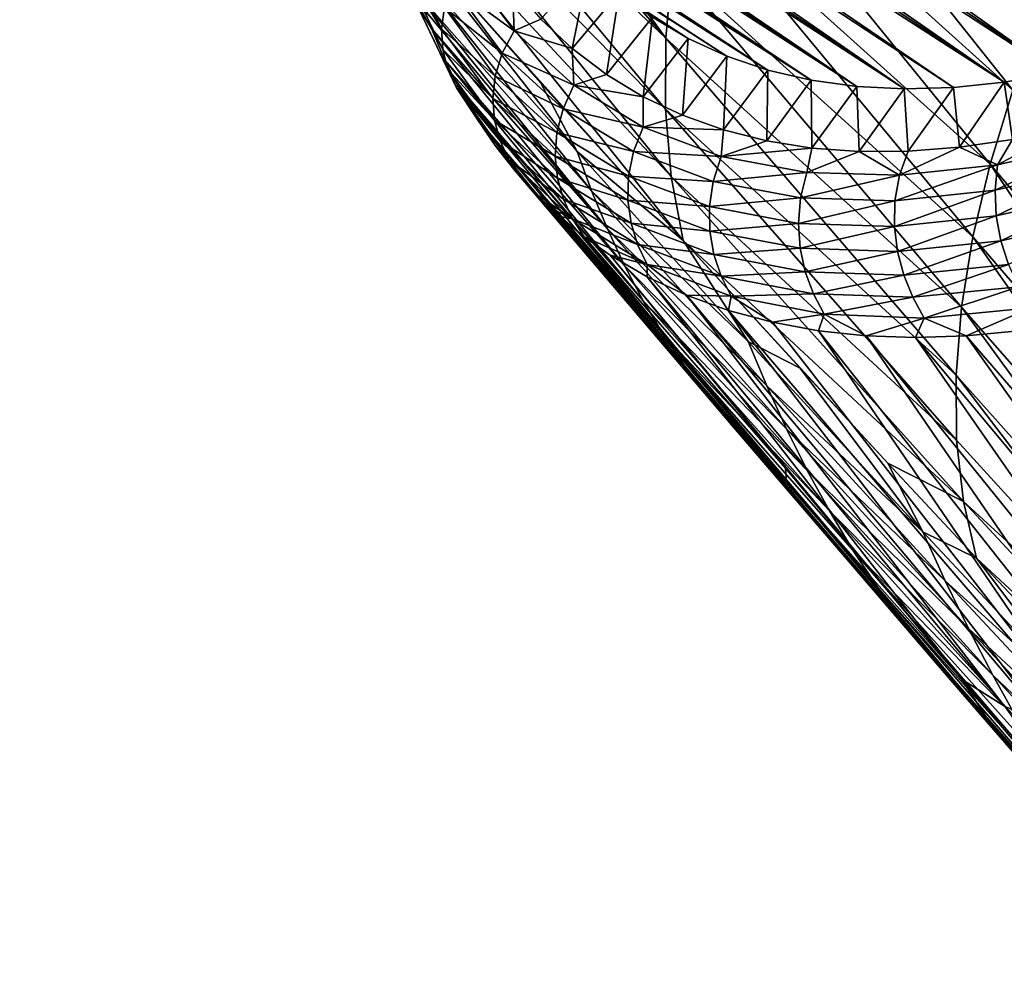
# Model space of a CAD drawing. Header units: metres. Extents: x -81 to 81, y -160 to 24.
# Tile 373 of 424: x 19 to 30, y -41 to -30. Entities that reach past the tile are written whole.
import ezdxf

# ---------------------------------------------------------------- set-up
doc = ezdxf.new("R2010")
doc.units = ezdxf.units.M
doc.layers.add('solid_501850_SW0001', color=7, linetype='CONTINUOUS')

msp = doc.modelspace()

# ---------------------------------------------------------------- linework, layer by layer
at = {"layer": 'solid_501850_SW0001'}
for points in [[(21.044565, -22.347748, 18.427235), (21.501883, -22.154669, 18.109987), (32.553719, -30.445917, 30.072281)], [(21.501883, -22.154669, 18.109987), (33.169178, -30.182444, 29.64082), (32.553719, -30.445917, 30.072281)], [(20.608961, -22.522757, 18.757221), (21.044565, -22.347748, 18.427235), (32.553719, -30.445917, 30.072281)], [(20.195799, -22.681351, 19.099161), (20.608961, -22.522757, 18.757221), (31.94421, -30.669718, 30.533648)], [(20.608961, -22.522757, 18.757221), (32.553719, -30.445917, 30.072281), (31.94421, -30.669718, 30.533648)], [(19.804983, -22.825165, 19.45261), (20.195799, -22.681351, 19.099161), (31.343081, -30.852955, 31.023088)], [(20.195799, -22.681351, 19.099161), (31.94421, -30.669718, 30.533648), (31.343081, -30.852955, 31.023088)], [(19.436213, -22.955706, 19.817331), (19.804983, -22.825165, 19.45261), (31.343081, -30.852955, 31.023088)], [(19.089003, -23.074335, 20.193308), (19.436213, -22.955706, 19.817331), (30.752741, -30.994888, 31.538641)], [(19.436213, -22.955706, 19.817331), (31.343081, -30.852955, 31.023088), (30.752741, -30.994888, 31.538641)], [(18.762598, -23.182331, 20.580956), (19.089003, -23.074335, 20.193308), (30.752741, -30.994888, 31.538641)], [(18.16979, -23.370483, 21.393229), (18.456369, -23.28075, 20.98074), (30.175533, -31.094961, 32.078255)], [(18.456369, -23.28075, 20.98074), (18.762598, -23.182331, 20.580956), (30.175533, -31.094961, 32.078255)], [(18.762598, -23.182331, 20.580956), (30.752741, -30.994888, 31.538641), (30.175533, -31.094961, 32.078255)], [(17.902405, -23.452278, 21.819134), (18.16979, -23.370483, 21.393229), (29.613659, -31.152792, 32.63987)], [(18.16979, -23.370483, 21.393229), (30.175533, -31.094961, 32.078255), (29.613659, -31.152792, 32.63987)], [(17.65377, -23.526791, 22.259523), (17.902405, -23.452278, 21.819134), (29.069368, -31.168144, 33.221245)], [(17.902405, -23.452278, 21.819134), (29.613659, -31.152792, 32.63987), (29.069368, -31.168144, 33.221245)], [(17.211922, -23.655973, 23.188782), (17.42362, -23.594564, 22.715664), (28.544846, -31.140959, 33.820042)], [(17.42362, -23.594564, 22.715664), (17.65377, -23.526791, 22.259523), (29.069368, -31.168144, 33.221245)], [(17.42362, -23.594564, 22.715664), (29.069368, -31.168144, 33.221245), (28.544846, -31.140959, 33.820042)], [(16.844498, -23.760605, 24.191595), (17.018789, -23.711271, 23.680231), (28.042152, -31.071344, 34.433907)], [(17.018789, -23.711271, 23.680231), (17.211922, -23.655973, 23.188782), (28.544846, -31.140959, 33.820042)], [(17.018789, -23.711271, 23.680231), (28.544846, -31.140959, 33.820042), (28.042152, -31.071344, 34.433907)], [(16.554569, -23.84152, 25.282095), (16.689508, -23.804058, 24.72493), (27.563221, -30.959566, 35.060482)], [(16.689508, -23.804058, 24.72493), (16.844498, -23.760605, 24.191595), (28.042152, -31.071344, 34.433907)], [(16.689508, -23.804058, 24.72493), (28.042152, -31.071344, 34.433907), (27.563221, -30.959566, 35.060482)], [(16.238216, -23.923506, 27.788998), (16.280865, -23.914413, 27.116274), (26.684217, -30.611479, 36.341675)], [(16.238216, -23.923506, 27.788998), (26.684217, -30.611479, 36.341675), (26.287626, -30.376547, 36.991222)], [(16.280865, -23.914413, 27.116274), (16.348909, -23.897198, 26.475573), (26.684217, -30.611479, 36.341675)], [(16.348909, -23.897198, 26.475573), (16.440636, -23.872711, 25.864986), (27.109968, -30.806072, 35.697258)], [(16.348909, -23.897198, 26.475573), (27.109968, -30.806072, 35.697258), (26.684217, -30.611479, 36.341675)], [(16.440636, -23.872711, 25.864986), (16.554569, -23.84152, 25.282095), (27.563221, -30.959566, 35.060482)], [(16.440636, -23.872711, 25.864986), (27.563221, -30.959566, 35.060482), (27.109968, -30.806072, 35.697258)], [(26.434763, -30.609022, 50.707714), (23.389095, -26.421656, 46.407974), (23.343109, -27.050076, 45.881207)], [(26.434763, -30.609022, 50.707714), (26.505894, -29.795988, 51.376389), (23.389095, -26.421656, 46.407974)], [(26.434763, -30.609022, 50.707714), (23.343109, -27.050076, 45.881207), (23.332092, -27.661312, 45.331924)], [(30.271326, -31.181599, 57.584824), (27.111523, -27.213362, 53.084522), (26.845139, -28.093815, 52.567833)], [(30.271326, -31.181599, 57.584824), (30.585703, -30.35285, 58.001301), (27.111523, -27.213362, 53.084522)], [(26.430466, -31.390858, 49.994469), (23.332092, -27.661312, 45.331924), (23.356152, -28.253437, 44.761806)], [(26.430466, -31.390858, 49.994469), (26.434763, -30.609022, 50.707714), (23.332092, -27.661312, 45.331924)], [(30.018831, -31.999392, 57.110554), (26.845139, -28.093815, 52.567833), (26.642977, -28.956133, 51.997444)], [(30.018831, -31.999392, 57.110554), (30.271326, -31.181599, 57.584824), (26.845139, -28.093815, 52.567833)], [(26.493931, -32.136879, 49.239861), (23.356152, -28.253437, 44.761806), (23.415279, -28.8246, 44.172596)], [(26.493931, -32.136879, 49.239861), (26.430466, -31.390858, 49.994469), (23.356152, -28.253437, 44.761806)], [(26.626057, -32.84222, 48.447029), (23.415279, -28.8246, 44.172596), (23.512199, -29.371603, 43.565434)], [(26.626057, -32.84222, 48.447029), (26.493931, -32.136879, 49.239861), (23.415279, -28.8246, 44.172596)], [(29.829321, -32.800594, 56.582458), (26.642977, -28.956133, 51.997444), (26.505894, -29.795988, 51.376389)], [(29.829321, -32.800594, 56.582458), (30.018831, -31.999392, 57.110554), (26.642977, -28.956133, 51.997444)], [(25.055527, -31.104549, 46.015877), (26.626057, -32.84222, 48.447029), (23.512199, -29.371603, 43.565434)], [(25.454479, -31.857491, 45.890614), (25.055527, -31.104549, 46.015877), (23.512199, -29.371603, 43.565434)], [(25.454479, -31.857491, 45.890614), (23.512199, -29.371603, 43.565434), (23.60376, -29.759808, 43.108772)], [(23.955465, -30.504362, 40.177143), (23.517981, -29.603657, 41.482651), (23.988531, -30.266829, 40.043541)], [(23.530064, -29.823582, 41.65276), (23.517981, -29.603657, 41.482651), (23.955465, -30.504362, 40.177143)], [(23.60376, -29.759808, 43.108772), (23.715199, -30.137749, 42.639908), (25.614567, -32.292053, 45.323795)], [(25.454479, -31.857491, 45.890614), (23.60376, -29.759808, 43.108772), (25.614567, -32.292053, 45.323795)], [(24.07386, -30.027216, 39.933578), (24.215662, -29.792088, 39.845787), (24.7612, -30.524662, 38.576439)], [(24.7612, -30.524662, 38.576439), (24.215662, -29.792088, 39.845787), (24.740345, -30.034672, 38.997826)], [(25.401619, -30.721136, 37.644207), (25.054262, -30.396109, 38.322594), (25.587997, -29.789488, 38.295551)], [(25.401619, -30.721136, 37.644207), (25.587997, -29.789488, 38.295551), (25.92173, -30.102182, 37.643387)], [(29.703892, -33.579662, 56.004425), (26.505894, -29.795988, 51.376389), (26.434763, -30.609022, 50.707714)], [(29.703892, -33.579662, 56.004425), (29.829321, -32.800594, 56.582458), (26.505894, -29.795988, 51.376389)], [(23.970306, -30.733934, 40.335377), (23.530064, -29.823582, 41.65276), (23.955465, -30.504362, 40.177143)], [(23.586449, -30.03467, 41.843067), (23.530064, -29.823582, 41.65276), (23.970306, -30.733934, 40.335377)], [(23.988531, -30.266829, 40.043541), (24.07386, -30.027216, 39.933578), (24.62851, -30.773668, 38.64151)], [(24.62851, -30.773668, 38.64151), (24.07386, -30.027216, 39.933578), (24.7612, -30.524662, 38.576439)], [(24.028135, -30.952347, 40.517372), (23.682268, -30.233576, 42.052784), (23.586449, -30.03467, 41.843067)], [(24.028135, -30.952347, 40.517372), (23.586449, -30.03467, 41.843067), (23.970306, -30.733934, 40.335377)], [(23.715199, -30.137749, 42.639908), (23.768394, -30.294243, 42.438049), (25.78998, -32.712276, 44.749889)], [(25.614567, -32.292053, 45.323795), (23.715199, -30.137749, 42.639908), (25.78998, -32.712276, 44.749889)], [(24.7612, -30.524662, 38.576439), (24.740345, -30.034672, 38.997826), (25.054262, -30.396109, 38.322594)], [(25.779907, -31.007553, 36.967419), (25.401619, -30.721136, 37.644207), (25.92173, -30.102182, 37.643387)], [(25.779907, -31.007553, 36.967419), (25.92173, -30.102182, 37.643387), (26.287626, -30.376547, 36.991222)], [(23.682268, -30.233576, 42.052784), (23.845545, -30.50099, 42.163853), (23.768394, -30.294243, 42.438049)], [(23.682268, -30.233576, 42.052784), (24.123896, -31.157066, 40.72179), (23.845545, -30.50099, 42.163853)], [(24.028135, -30.952347, 40.517372), (24.123896, -31.157066, 40.72179), (23.682268, -30.233576, 42.052784)], [(23.768394, -30.294243, 42.438049), (23.845545, -30.50099, 42.163853), (25.78998, -32.712276, 44.749889)], [(23.955465, -30.504362, 40.177143), (23.988531, -30.266829, 40.043541), (24.550678, -31.026461, 38.731171)], [(24.550678, -31.026461, 38.731171), (23.988531, -30.266829, 40.043541), (24.62851, -30.773668, 38.64151)], [(24.7612, -30.524662, 38.576439), (25.054262, -30.396109, 38.322594), (25.401619, -30.721136, 37.644207)], [(26.186453, -31.253544, 36.296829), (25.779907, -31.007553, 36.967419), (26.287626, -30.376547, 36.991222)], [(26.186453, -31.253544, 36.296829), (26.287626, -30.376547, 36.991222), (26.684217, -30.611479, 36.341675)], [(23.845545, -30.50099, 42.163853), (23.994534, -30.848663, 41.681694), (25.980442, -33.118187, 44.170513)], [(25.78998, -32.712276, 44.749889), (23.845545, -30.50099, 42.163853), (25.980442, -33.118187, 44.170513)], [(24.123896, -31.157066, 40.72179), (23.994534, -30.848663, 41.681694), (23.845545, -30.50099, 42.163853)], [(24.523556, -31.275505, 38.847706), (23.955465, -30.504362, 40.177143), (24.550678, -31.026461, 38.731171)], [(23.970306, -30.733934, 40.335377), (23.955465, -30.504362, 40.177143), (24.523556, -31.275505, 38.847706)], [(24.62851, -30.773668, 38.64151), (24.7612, -30.524662, 38.576439), (25.420849, -31.126431, 37.302341)], [(25.420849, -31.126431, 37.302341), (24.7612, -30.524662, 38.576439), (25.401619, -30.721136, 37.644207)], [(26.618399, -31.457874, 35.636696), (26.186453, -31.253544, 36.296829), (26.684217, -30.611479, 36.341675)], [(29.643667, -34.331005, 55.380356), (26.434763, -30.609022, 50.707714), (26.430466, -31.390858, 49.994469)], [(29.643667, -34.331005, 55.380356), (29.703892, -33.579662, 56.004425), (26.434763, -30.609022, 50.707714)], [(26.618399, -31.457874, 35.636696), (26.684217, -30.611479, 36.341675), (27.109968, -30.806072, 35.697258)], [(24.542822, -31.514227, 38.992702), (23.970306, -30.733934, 40.335377), (24.523556, -31.275505, 38.847706)], [(24.028135, -30.952347, 40.517372), (23.970306, -30.733934, 40.335377), (24.542822, -31.514227, 38.992702)], [(24.550678, -31.026461, 38.731171), (24.62851, -30.773668, 38.64151), (25.300156, -31.386795, 37.343861)], [(25.300156, -31.386795, 37.343861), (24.62851, -30.773668, 38.64151), (25.420849, -31.126431, 37.302341)], [(25.420849, -31.126431, 37.302341), (25.401619, -30.721136, 37.644207), (25.779907, -31.007553, 36.967419)], [(26.187099, -33.508862, 43.586273), (25.980442, -33.118187, 44.170513), (23.994534, -30.848663, 41.681694)], [(24.132483, -31.125561, 41.276581), (26.187099, -33.508862, 43.586273), (23.994534, -30.848663, 41.681694)], [(24.123896, -31.157066, 40.72179), (24.132483, -31.125561, 41.276581), (23.994534, -30.848663, 41.681694)], [(27.073294, -31.620193, 34.990017), (26.618399, -31.457874, 35.636696), (27.109968, -30.806072, 35.697258)], [(27.073294, -31.620193, 34.990017), (27.109968, -30.806072, 35.697258), (27.563221, -30.959566, 35.060482)], [(24.603477, -31.739883, 39.164948), (24.123896, -31.157066, 40.72179), (24.028135, -30.952347, 40.517372)], [(24.603477, -31.739883, 39.164948), (24.028135, -30.952347, 40.517372), (24.542822, -31.514227, 38.992702)], [(25.420849, -31.126431, 37.302341), (25.779907, -31.007553, 36.967419), (26.186453, -31.253544, 36.296829)], [(27.550392, -31.741114, 34.357059), (27.073294, -31.620193, 34.990017), (27.563221, -30.959566, 35.060482)], [(27.550392, -31.741114, 34.357059), (27.563221, -30.959566, 35.060482), (28.042152, -31.071344, 34.433907)], [(30.267454, -31.725315, 31.399027), (30.175533, -31.094961, 32.078255), (30.752741, -30.994888, 31.538641)], [(24.523556, -31.275505, 38.847706), (24.550678, -31.026461, 38.731171), (25.232519, -31.650454, 37.412399)], [(25.232519, -31.650454, 37.412399), (24.550678, -31.026461, 38.731171), (25.300156, -31.386795, 37.343861)], [(25.454479, -31.857491, 45.890614), (26.626057, -32.84222, 48.447029), (25.055527, -31.104549, 46.015877)], [(28.049606, -31.820904, 33.737659), (27.550392, -31.741114, 34.357059), (28.042152, -31.071344, 34.433907)], [(28.049606, -31.820904, 33.737659), (28.042152, -31.071344, 34.433907), (28.544846, -31.140959, 33.820042)], [(29.680847, -31.812006, 31.961208), (29.613659, -31.152792, 32.63987), (30.175533, -31.094961, 32.078255)], [(30.267454, -31.725315, 31.399027), (29.680847, -31.812006, 31.961208), (30.175533, -31.094961, 32.078255)], [(24.123896, -31.157066, 40.72179), (24.161751, -31.179876, 41.194702), (24.132483, -31.125561, 41.276581)], [(24.123896, -31.157066, 40.72179), (24.347347, -31.494905, 40.702457), (24.161751, -31.179876, 41.194702)], [(24.123896, -31.157066, 40.72179), (24.700352, -31.950672, 39.362541), (24.347347, -31.494905, 40.702457)], [(24.603477, -31.739883, 39.164948), (24.700352, -31.950672, 39.362541), (24.123896, -31.157066, 40.72179)], [(24.132483, -31.125561, 41.276581), (24.161751, -31.179876, 41.194702), (26.187099, -33.508862, 43.586273)], [(24.161751, -31.179876, 41.194702), (24.347347, -31.494905, 40.702457), (26.411179, -33.883751, 42.997448)], [(26.187099, -33.508862, 43.586273), (24.161751, -31.179876, 41.194702), (26.411179, -33.883751, 42.997448)], [(25.300156, -31.386795, 37.343861), (25.420849, -31.126431, 37.302341), (26.185448, -31.59194, 36.038517)], [(26.185448, -31.59194, 36.038517), (25.420849, -31.126431, 37.302341), (26.186453, -31.253544, 36.296829)], [(28.571085, -31.8594, 33.131805), (28.049606, -31.820904, 33.737659), (28.544846, -31.140959, 33.820042)], [(28.571085, -31.8594, 33.131805), (28.544846, -31.140959, 33.820042), (29.069368, -31.168144, 33.221245)], [(29.114933, -31.856535, 32.539455), (28.571085, -31.8594, 33.131805), (29.069368, -31.168144, 33.221245)], [(29.114933, -31.856535, 32.539455), (29.069368, -31.168144, 33.221245), (29.613659, -31.152792, 32.63987)], [(29.680847, -31.812006, 31.961208), (29.114933, -31.856535, 32.539455), (29.613659, -31.152792, 32.63987)], [(33.307903, -35.881916, 61.598961), (30.271326, -31.181599, 57.584824), (30.018831, -31.999392, 57.110554)], [(25.213783, -31.909039, 37.511009), (24.523556, -31.275505, 38.847706), (25.232519, -31.650454, 37.412399)], [(24.542822, -31.514227, 38.992702), (24.523556, -31.275505, 38.847706), (25.213783, -31.909039, 37.511009)], [(26.185448, -31.59194, 36.038517), (26.186453, -31.253544, 36.296829), (26.618399, -31.457874, 35.636696)], [(25.232519, -31.650454, 37.412399), (25.300156, -31.386795, 37.343861), (26.079588, -31.860781, 36.056042)], [(26.079588, -31.860781, 36.056042), (25.300156, -31.386795, 37.343861), (26.185448, -31.59194, 36.038517)], [(29.649801, -35.048916, 54.71423), (26.430466, -31.390858, 49.994469), (26.493931, -32.136879, 49.239861)], [(29.649801, -35.048916, 54.71423), (29.643667, -34.331005, 55.380356), (26.430466, -31.390858, 49.994469)], [(24.347347, -31.494905, 40.702457), (24.550425, -31.792246, 40.207329), (26.65204, -34.241322, 42.405224)], [(24.700352, -31.950672, 39.362541), (24.550425, -31.792246, 40.207329), (24.347347, -31.494905, 40.702457)], [(26.411179, -33.883751, 42.997448), (24.347347, -31.494905, 40.702457), (26.65204, -34.241322, 42.405224)], [(25.239614, -32.155399, 37.641823), (24.542822, -31.514227, 38.992702), (25.213783, -31.909039, 37.511009)], [(24.603477, -31.739883, 39.164948), (24.542822, -31.514227, 38.992702), (25.239614, -32.155399, 37.641823)], [(26.185448, -31.59194, 36.038517), (26.618399, -31.457874, 35.636696), (27.073294, -31.620193, 34.990017)], [(25.213783, -31.909039, 37.511009), (25.232519, -31.650454, 37.412399), (26.024811, -32.132664, 36.102978)], [(26.024811, -32.132664, 36.102978), (25.232519, -31.650454, 37.412399), (26.079588, -31.860781, 36.056042)], [(26.079588, -31.860781, 36.056042), (26.185448, -31.59194, 36.038517), (27.046383, -31.915415, 34.799702)], [(27.046383, -31.915415, 34.799702), (26.185448, -31.59194, 36.038517), (27.073294, -31.620193, 34.990017)], [(27.046383, -31.915415, 34.799702), (27.073294, -31.620193, 34.990017), (27.550392, -31.741114, 34.357059)], [(30.101835, -32.005516, 31.374325), (30.267454, -31.725315, 31.399027), (30.872835, -31.596195, 30.855257)], [(31.235615, -31.746161, 30.372053), (30.101835, -32.005516, 31.374325), (30.872835, -31.596195, 30.855257)], [(25.304983, -32.387196, 37.803268), (24.700352, -31.950672, 39.362541), (24.603477, -31.739883, 39.164948)], [(25.304983, -32.387196, 37.803268), (24.603477, -31.739883, 39.164948), (25.239614, -32.155399, 37.641823)], [(27.046383, -31.915415, 34.799702), (27.550392, -31.741114, 34.357059), (28.049606, -31.820904, 33.737659)], [(30.101835, -32.005516, 31.374325), (29.680847, -31.812006, 31.961208), (30.267454, -31.725315, 31.399027)], [(30.074121, -32.285122, 31.296593), (30.101835, -32.005516, 31.374325), (31.235615, -31.746161, 30.372053)], [(31.230577, -32.022114, 30.2729), (30.074121, -32.285122, 31.296593), (31.235615, -31.746161, 30.372053)], [(24.550425, -31.792246, 40.207329), (24.59967, -31.858229, 40.09288), (26.909666, -34.582054, 41.810101)], [(26.65204, -34.241322, 42.405224), (24.550425, -31.792246, 40.207329), (26.909666, -34.582054, 41.810101)], [(24.700352, -31.950672, 39.362541), (24.59967, -31.858229, 40.09288), (24.550425, -31.792246, 40.207329)], [(24.59967, -31.858229, 40.09288), (24.771242, -32.072277, 39.708683), (26.909666, -34.582054, 41.810101)], [(24.700352, -31.950672, 39.362541), (24.771242, -32.072277, 39.708683), (24.59967, -31.858229, 40.09288)], [(27.345667, -33.958122, 48.650352), (26.626057, -32.84222, 48.447029), (25.454479, -31.857491, 45.890614)], [(27.345667, -33.958122, 48.650352), (25.454479, -31.857491, 45.890614), (25.614567, -32.292053, 45.323795)], [(26.024811, -32.132664, 36.102978), (26.079588, -31.860781, 36.056042), (26.957706, -32.190166, 34.793018)], [(26.957706, -32.190166, 34.793018), (26.079588, -31.860781, 36.056042), (27.046383, -31.915415, 34.799702)], [(27.993776, -32.09288, 33.600338), (27.046383, -31.915415, 34.799702), (28.049606, -31.820904, 33.737659)], [(27.993776, -32.09288, 33.600338), (28.049606, -31.820904, 33.737659), (28.571085, -31.8594, 33.131805)], [(29.0166, -32.122284, 32.454376), (27.993776, -32.09288, 33.600338), (28.571085, -31.8594, 33.131805)], [(29.0166, -32.122284, 32.454376), (28.571085, -31.8594, 33.131805), (29.114933, -31.856535, 32.539455)], [(29.0166, -32.122284, 32.454376), (29.114933, -31.856535, 32.539455), (29.680847, -31.812006, 31.961208)], [(30.101835, -32.005516, 31.374325), (29.0166, -32.122284, 32.454376), (29.680847, -31.812006, 31.961208)], [(24.700352, -31.950672, 39.362541), (25.009003, -32.333927, 39.20837), (24.771242, -32.072277, 39.708683)], [(24.700352, -31.950672, 39.362541), (25.40469, -32.603283, 37.992874), (25.009003, -32.333927, 39.20837)], [(25.304983, -32.387196, 37.803268), (25.40469, -32.603283, 37.992874), (24.700352, -31.950672, 39.362541)], [(26.016895, -32.398499, 36.183113), (25.213783, -31.909039, 37.511009), (26.024811, -32.132664, 36.102978)], [(25.239614, -32.155399, 37.641823), (25.213783, -31.909039, 37.511009), (26.016895, -32.398499, 36.183113)], [(26.957706, -32.190166, 34.793018), (27.046383, -31.915415, 34.799702), (27.993776, -32.09288, 33.600338)], [(24.771242, -32.072277, 39.708683), (25.009003, -32.333927, 39.20837), (27.18257, -34.906086, 41.212482)], [(26.909666, -34.582054, 41.810101), (24.771242, -32.072277, 39.708683), (27.18257, -34.906086, 41.212482)], [(27.92411, -32.371357, 33.569469), (26.957706, -32.190166, 34.793018), (27.993776, -32.09288, 33.600338)], [(27.92411, -32.371357, 33.569469), (27.993776, -32.09288, 33.600338), (29.0166, -32.122284, 32.454376)], [(28.967308, -32.402534, 32.399628), (29.0166, -32.122284, 32.454376), (30.101835, -32.005516, 31.374325)], [(30.074121, -32.285122, 31.296593), (28.967308, -32.402534, 32.399628), (30.101835, -32.005516, 31.374325)], [(33.129986, -36.627132, 61.1096), (30.018831, -31.999392, 57.110554), (29.829321, -32.800594, 56.582458)], [(33.129986, -36.627132, 61.1096), (33.307903, -35.881916, 61.598961), (30.018831, -31.999392, 57.110554)], [(30.088213, -32.569111, 31.257202), (30.074121, -32.285122, 31.296593), (31.230577, -32.022114, 30.2729)], [(31.264788, -32.303375, 30.214035), (30.088213, -32.569111, 31.257202), (31.230577, -32.022114, 30.2729)], [(26.051468, -32.650631, 36.29908), (25.239614, -32.155399, 37.641823), (26.016895, -32.398499, 36.183113)], [(25.304983, -32.387196, 37.803268), (25.239614, -32.155399, 37.641823), (26.051468, -32.650631, 36.29908)], [(26.016895, -32.398499, 36.183113), (26.024811, -32.132664, 36.102978), (26.91798, -32.467941, 34.818108)], [(26.91798, -32.467941, 34.818108), (26.024811, -32.132664, 36.102978), (26.957706, -32.190166, 34.793018)], [(29.723869, -35.725536, 54.011505), (26.493931, -32.136879, 49.239861), (26.626057, -32.84222, 48.447029)], [(29.723869, -35.725536, 54.011505), (29.649801, -35.048916, 54.71423), (26.493931, -32.136879, 49.239861)], [(26.91798, -32.467941, 34.818108), (26.957706, -32.190166, 34.793018), (27.92411, -32.371357, 33.569469)], [(28.967308, -32.402534, 32.399628), (27.92411, -32.371357, 33.569469), (29.0166, -32.122284, 32.454376)], [(27.551823, -34.447372, 47.992058), (25.614567, -32.292053, 45.323795), (25.78998, -32.712276, 44.749889)], [(27.345667, -33.958122, 48.650352), (25.614567, -32.292053, 45.323795), (27.551823, -34.447372, 47.992058)], [(28.962311, -32.68647, 32.381134), (28.967308, -32.402534, 32.399628), (30.074121, -32.285122, 31.296593)], [(30.088213, -32.569111, 31.257202), (28.962311, -32.68647, 32.381134), (30.074121, -32.285122, 31.296593)], [(30.139322, -32.846638, 31.262154), (30.088213, -32.569111, 31.257202), (31.264788, -32.303375, 30.214035)], [(31.333273, -32.578903, 30.201836), (30.139322, -32.846638, 31.262154), (31.264788, -32.303375, 30.214035)], [(27.469231, -35.213749, 40.612682), (27.18257, -34.906086, 41.212482), (25.009003, -32.333927, 39.20837)], [(25.164333, -32.486366, 38.898495), (27.469231, -35.213749, 40.612682), (25.009003, -32.333927, 39.20837)], [(25.40469, -32.603283, 37.992874), (25.164333, -32.486366, 38.898495), (25.009003, -32.333927, 39.20837)], [(26.123514, -32.887096, 36.448936), (25.40469, -32.603283, 37.992874), (25.304983, -32.387196, 37.803268)], [(26.123514, -32.887096, 36.448936), (25.304983, -32.387196, 37.803268), (26.051468, -32.650631, 36.29908)], [(26.92288, -32.739044, 34.87941), (26.016895, -32.398499, 36.183113), (26.91798, -32.467941, 34.818108)], [(26.051468, -32.650631, 36.29908), (26.016895, -32.398499, 36.183113), (26.92288, -32.739044, 34.87941)], [(27.901125, -32.653072, 33.572659), (26.91798, -32.467941, 34.818108), (27.92411, -32.371357, 33.569469)], [(27.901125, -32.653072, 33.572659), (27.92411, -32.371357, 33.569469), (28.967308, -32.402534, 32.399628)], [(28.962311, -32.68647, 32.381134), (27.901125, -32.653072, 33.572659), (28.967308, -32.402534, 32.399628)], [(25.164333, -32.486366, 38.898495), (25.263405, -32.57692, 38.706982), (27.469231, -35.213749, 40.612682)], [(25.40469, -32.603283, 37.992874), (25.263405, -32.57692, 38.706982), (25.164333, -32.486366, 38.898495)], [(26.92288, -32.739044, 34.87941), (26.91798, -32.467941, 34.818108), (27.901125, -32.653072, 33.572659)], [(25.263405, -32.57692, 38.706982), (25.534248, -32.801079, 38.204899), (27.769051, -35.503761, 40.011223)], [(25.40469, -32.603283, 37.992874), (25.534248, -32.801079, 38.204899), (25.263405, -32.57692, 38.706982)], [(27.469231, -35.213749, 40.612682), (25.263405, -32.57692, 38.706982), (27.769051, -35.503761, 40.011223)], [(25.40469, -32.603283, 37.992874), (26.227869, -33.107342, 36.629623), (25.534248, -32.801079, 38.204899)], [(26.123514, -32.887096, 36.448936), (26.227869, -33.107342, 36.629623), (25.40469, -32.603283, 37.992874)], [(28.996986, -32.963535, 32.404453), (28.962311, -32.68647, 32.381134), (30.088213, -32.569111, 31.257202)], [(30.139322, -32.846638, 31.262154), (28.996986, -32.963535, 32.404453), (30.088213, -32.569111, 31.257202)], [(30.22271, -33.108841, 31.315557), (30.139322, -32.846638, 31.262154), (31.333273, -32.578903, 30.201836)], [(27.769421, -34.922173, 47.325645), (25.78998, -32.712276, 44.749889), (25.980442, -33.118187, 44.170513)], [(27.551823, -34.447372, 47.992058), (25.78998, -32.712276, 44.749889), (27.769421, -34.922173, 47.325645)], [(26.967962, -32.995411, 34.980015), (26.051468, -32.650631, 36.29908), (26.92288, -32.739044, 34.87941)], [(26.123514, -32.887096, 36.448936), (26.051468, -32.650631, 36.29908), (26.967962, -32.995411, 34.980015)], [(27.920359, -32.927845, 33.614944), (26.92288, -32.739044, 34.87941), (27.901125, -32.653072, 33.572659)], [(26.967962, -32.995411, 34.980015), (26.92288, -32.739044, 34.87941), (27.920359, -32.927845, 33.614944)], [(27.920359, -32.927845, 33.614944), (27.901125, -32.653072, 33.572659), (28.962311, -32.68647, 32.381134)], [(28.996986, -32.963535, 32.404453), (27.920359, -32.927845, 33.614944), (28.962311, -32.68647, 32.381134)], [(25.534248, -32.801079, 38.204899), (25.82012, -33.005325, 37.704723), (27.756453, -35.35704, 39.157131)], [(26.227869, -33.107342, 36.629623), (25.82012, -33.005325, 37.704723), (25.534248, -32.801079, 38.204899)], [(27.769051, -35.503761, 40.011223), (25.534248, -32.801079, 38.204899), (27.756453, -35.35704, 39.157131)], [(28.888605, -35.301704, 51.845005), (26.626057, -32.84222, 48.447029), (27.919399, -34.254322, 50.404083)], [(27.345667, -33.958122, 48.650352), (27.919399, -34.254322, 50.404083), (26.626057, -32.84222, 48.447029)], [(28.888605, -35.301704, 51.845005), (29.723869, -35.725536, 54.011505), (26.626057, -32.84222, 48.447029)], [(29.066704, -33.225067, 32.473408), (28.996986, -32.963535, 32.404453), (30.139322, -32.846638, 31.262154)], [(30.22271, -33.108841, 31.315557), (29.066704, -33.225067, 32.473408), (30.139322, -32.846638, 31.262154)], [(33.015209, -37.350529, 60.570995), (29.829321, -32.800594, 56.582458), (29.703892, -33.579662, 56.004425)], [(33.015209, -37.350529, 60.570995), (33.129986, -36.627132, 61.1096), (29.829321, -32.800594, 56.582458)], [(27.048277, -33.235397, 35.117603), (26.227869, -33.107342, 36.629623), (26.123514, -32.887096, 36.448936)], [(27.048277, -33.235397, 35.117603), (26.123514, -32.887096, 36.448936), (26.967962, -32.995411, 34.980015)], [(27.97728, -33.187275, 33.699806), (26.967962, -32.995411, 34.980015), (27.920359, -32.927845, 33.614944)], [(27.97728, -33.187275, 33.699806), (27.920359, -32.927845, 33.614944), (28.996986, -32.963535, 32.404453)], [(29.066704, -33.225067, 32.473408), (27.97728, -33.187275, 33.699806), (28.996986, -32.963535, 32.404453)], [(29.703156, -37.686977, 40.633049), (25.82012, -33.005325, 37.704723), (26.228952, -33.243679, 37.037987)], [(26.227869, -33.107342, 36.629623), (26.228952, -33.243679, 37.037987), (25.82012, -33.005325, 37.704723)], [(29.703156, -37.686977, 40.633049), (27.756453, -35.35704, 39.157131), (25.82012, -33.005325, 37.704723)], [(27.048277, -33.235397, 35.117603), (26.967962, -32.995411, 34.980015), (27.97728, -33.187275, 33.699806)], [(27.769421, -34.922173, 47.325645), (25.980442, -33.118187, 44.170513), (27.998999, -35.383442, 46.653851)], [(26.187099, -33.508862, 43.586273), (27.998999, -35.383442, 46.653851), (25.980442, -33.118187, 44.170513)], [(26.227869, -33.107342, 36.629623), (26.665306, -33.447685, 36.373352), (26.228952, -33.243679, 37.037987)], [(26.227869, -33.107342, 36.629623), (27.158758, -33.458954, 35.288536), (26.665306, -33.447685, 36.373352)], [(27.048277, -33.235397, 35.117603), (27.158758, -33.458954, 35.288536), (26.227869, -33.107342, 36.629623)], [(28.067049, -33.429985, 33.824558), (27.048277, -33.235397, 35.117603), (27.97728, -33.187275, 33.699806)], [(28.067049, -33.429985, 33.824558), (27.97728, -33.187275, 33.699806), (29.066704, -33.225067, 32.473408)], [(29.166771, -33.469913, 32.584949), (29.066704, -33.225067, 32.473408), (30.22271, -33.108841, 31.315557)], [(30.33387, -33.354736, 31.414011), (29.166771, -33.469913, 32.584949), (30.22271, -33.108841, 31.315557)], [(30.177341, -37.987686, 39.839027), (26.228952, -33.243679, 37.037987), (26.665306, -33.447685, 36.373352)], [(30.177341, -37.987686, 39.839027), (29.703156, -37.686977, 40.633049), (26.228952, -33.243679, 37.037987)], [(28.067049, -33.429985, 33.824558), (27.158758, -33.458954, 35.288536), (27.048277, -33.235397, 35.117603)], [(29.166771, -33.469913, 32.584949), (28.067049, -33.429985, 33.824558), (29.066704, -33.225067, 32.473408)], [(30.33387, -33.354736, 31.414011), (29.292484, -33.69878, 32.734325), (29.166771, -33.469913, 32.584949)], [(30.33387, -33.354736, 31.414011), (30.468348, -33.585274, 31.552256), (29.292484, -33.69878, 32.734325)], [(28.243032, -35.830235, 45.97747), (27.998999, -35.383442, 46.653851), (26.187099, -33.508862, 43.586273)], [(28.243032, -35.830235, 45.97747), (26.187099, -33.508862, 43.586273), (26.411179, -33.883751, 42.997448)], [(30.691601, -38.228073, 39.056057), (26.665306, -33.447685, 36.373352), (27.127754, -33.615181, 35.713692)], [(27.158758, -33.458954, 35.288536), (27.127754, -33.615181, 35.713692), (26.665306, -33.447685, 36.373352)], [(30.691601, -38.228073, 39.056057), (30.177341, -37.987686, 39.839027), (26.665306, -33.447685, 36.373352)], [(27.158758, -33.458954, 35.288536), (27.613979, -33.745663, 35.062016), (27.127754, -33.615181, 35.713692)], [(28.067049, -33.429985, 33.824558), (28.184755, -33.656357, 33.984993), (27.158758, -33.458954, 35.288536)], [(27.158758, -33.458954, 35.288536), (28.184755, -33.656357, 33.984993), (27.613979, -33.745663, 35.062016)], [(29.166771, -33.469913, 32.584949), (28.184755, -33.656357, 33.984993), (28.067049, -33.429985, 33.824558)], [(29.166771, -33.469913, 32.584949), (29.292484, -33.69878, 32.734325), (28.184755, -33.656357, 33.984993)], [(31.243076, -38.408337, 38.287472), (27.127754, -33.615181, 35.713692), (27.613979, -33.745663, 35.062016)], [(31.243076, -38.408337, 38.287472), (30.691601, -38.228073, 39.056057), (27.127754, -33.615181, 35.713692)], [(29.292484, -33.69878, 32.734325), (30.468348, -33.585274, 31.552256), (29.755976, -33.895969, 32.580879)], [(32.964897, -38.045498, 59.987747), (29.703892, -33.579662, 56.004425), (29.643667, -34.331005, 55.380356)], [(32.964897, -38.045498, 59.987747), (33.015209, -37.350529, 60.570995), (29.703892, -33.579662, 56.004425)], [(30.468348, -33.585274, 31.552256), (30.333973, -33.840405, 31.999601), (29.755976, -33.895969, 32.580879)], [(28.184755, -33.656357, 33.984993), (28.121496, -33.838921, 34.421223), (27.613979, -33.745663, 35.062016)], [(28.184755, -33.656357, 33.984993), (28.648367, -33.895042, 33.793354), (28.121496, -33.838921, 34.421223)], [(28.184755, -33.656357, 33.984993), (29.292484, -33.69878, 32.734325), (28.648367, -33.895042, 33.793354)], [(29.292484, -33.69878, 32.734325), (29.193535, -33.914112, 33.179485), (28.648367, -33.895042, 33.793354)], [(29.292484, -33.69878, 32.734325), (29.755976, -33.895969, 32.580879), (29.193535, -33.914112, 33.179485)], [(31.243076, -38.408337, 38.287472), (27.613979, -33.745663, 35.062016), (28.121496, -33.838921, 34.421223)], [(31.828823, -38.528492, 37.536491), (28.121496, -33.838921, 34.421223), (28.648367, -33.895042, 33.793354)], [(31.828823, -38.528492, 37.536491), (31.243076, -38.408337, 38.287472), (28.121496, -33.838921, 34.421223)], [(33.764256, -38.528481, 35.41909), (29.755976, -33.895969, 32.580879), (30.333973, -33.840405, 31.999601)], [(26.411179, -33.883751, 42.997448), (26.65204, -34.241322, 42.405224), (28.780457, -36.676796, 44.612381)], [(28.503902, -36.262226, 45.296375), (26.411179, -33.883751, 42.997448), (28.780457, -36.676796, 44.612381)], [(28.243032, -35.830235, 45.97747), (26.411179, -33.883751, 42.997448), (28.503902, -36.262226, 45.296375)], [(32.446091, -38.588562, 36.806118), (28.648367, -33.895042, 33.793354), (29.193535, -33.914112, 33.179485)], [(32.446091, -38.588562, 36.806118), (31.828823, -38.528492, 37.536491), (28.648367, -33.895042, 33.793354)], [(33.09214, -38.588558, 36.099327), (29.193535, -33.914112, 33.179485), (29.755976, -33.895969, 32.580879)], [(33.09214, -38.588558, 36.099327), (32.446091, -38.588562, 36.806118), (29.193535, -33.914112, 33.179485)], [(33.764256, -38.528481, 35.41909), (33.09214, -38.588558, 36.099327), (29.755976, -33.895969, 32.580879)], [(29.275339, -36.060055, 51.387249), (27.919399, -34.254322, 50.404083), (27.345667, -33.958122, 48.650352)], [(29.275339, -36.060055, 51.387249), (27.345667, -33.958122, 48.650352), (27.551823, -34.447372, 47.992058)], [(26.65204, -34.241322, 42.405224), (26.909666, -34.582054, 41.810101), (29.073174, -37.075474, 43.925407)], [(28.780457, -36.676796, 44.612381), (26.65204, -34.241322, 42.405224), (29.073174, -37.075474, 43.925407)], [(29.275339, -36.060055, 51.387249), (28.888605, -35.301704, 51.845005), (27.919399, -34.254322, 50.404083)], [(32.980427, -38.705261, 59.364574), (29.643667, -34.331005, 55.380356), (29.649801, -35.048916, 54.71423)], [(32.980427, -38.705261, 59.364574), (32.964897, -38.045498, 59.987747), (29.643667, -34.331005, 55.380356)], [(29.524544, -36.601883, 50.643162), (27.551823, -34.447372, 47.992058), (27.769421, -34.922173, 47.325645)], [(29.275339, -36.060055, 51.387249), (27.551823, -34.447372, 47.992058), (29.524544, -36.601883, 50.643162)], [(26.909666, -34.582054, 41.810101), (27.18257, -34.906086, 41.212482), (29.379683, -37.458603, 43.235596)], [(29.073174, -37.075474, 43.925407), (26.909666, -34.582054, 41.810101), (29.379683, -37.458603, 43.235596)], [(29.697309, -37.826805, 42.542625), (29.379683, -37.458603, 43.235596), (27.18257, -34.906086, 41.212482)], [(29.697309, -37.826805, 42.542625), (27.18257, -34.906086, 41.212482), (27.469231, -35.213749, 40.612682)], [(29.781435, -37.128723, 49.889503), (27.769421, -34.922173, 47.325645), (27.998999, -35.383442, 46.653851)], [(29.524544, -36.601883, 50.643162), (27.769421, -34.922173, 47.325645), (29.781435, -37.128723, 49.889503)], [(32.980427, -38.705261, 59.364574), (29.649801, -35.048916, 54.71423), (29.723869, -35.725536, 54.011505)], [(27.469231, -35.213749, 40.612682), (27.769051, -35.503761, 40.011223), (30.024502, -38.17775, 41.846218)], [(29.697309, -37.826805, 42.542625), (27.469231, -35.213749, 40.612682), (30.024502, -38.17775, 41.846218)], [(27.769051, -35.503761, 40.011223), (27.756453, -35.35704, 39.157131), (29.703156, -37.686977, 40.633049)], [(28.888605, -35.301704, 51.845005), (29.867605, -36.35051, 53.27887), (29.723869, -35.725536, 54.011505)], [(29.275339, -36.060055, 51.387249), (29.867605, -36.35051, 53.27887), (28.888605, -35.301704, 51.845005)], [(29.781435, -37.128723, 49.889503), (27.998999, -35.383442, 46.653851), (30.047819, -37.642448, 49.13023)], [(28.243032, -35.830235, 45.97747), (30.047819, -37.642448, 49.13023), (27.998999, -35.383442, 46.653851)], [(30.024502, -38.17775, 41.846218), (27.769051, -35.503761, 40.011223), (29.703156, -37.686977, 40.633049)], [(33.063892, -39.319359, 58.708752), (29.723869, -35.725536, 54.011505), (29.867605, -36.35051, 53.27887)], [(33.063892, -39.319359, 58.708752), (32.980427, -38.705261, 59.364574), (29.723869, -35.725536, 54.011505)], [(30.327286, -38.142307, 48.366535), (30.047819, -37.642448, 49.13023), (28.243032, -35.830235, 45.97747)], [(30.327286, -38.142307, 48.366535), (28.243032, -35.830235, 45.97747), (28.503902, -36.262226, 45.296375)], [(31.241625, -38.162048, 54.100082), (29.867605, -36.35051, 53.27887), (29.275339, -36.060055, 51.387249)], [(31.241625, -38.162048, 54.100082), (29.275339, -36.060055, 51.387249), (29.524544, -36.601883, 50.643162)], [(28.503902, -36.262226, 45.296375), (28.780457, -36.676796, 44.612381), (30.933361, -39.096935, 46.827137)], [(30.623081, -38.628387, 47.597961), (28.503902, -36.262226, 45.296375), (30.933361, -39.096935, 46.827137)], [(30.327286, -38.142307, 48.366535), (28.503902, -36.262226, 45.296375), (30.623081, -38.628387, 47.597961)], [(33.063892, -39.319359, 58.708752), (29.867605, -36.35051, 53.27887), (31.195499, -37.758797, 55.190155)], [(31.241625, -38.162048, 54.100082), (31.195499, -37.758797, 55.190155), (29.867605, -36.35051, 53.27887)], [(31.53039, -38.753983, 53.275276), (29.524544, -36.601883, 50.643162), (29.781435, -37.128723, 49.889503)], [(31.241625, -38.162048, 54.100082), (29.524544, -36.601883, 50.643162), (31.53039, -38.753983, 53.275276)], [(28.780457, -36.676796, 44.612381), (29.073174, -37.075474, 43.925407), (31.259277, -39.550591, 46.053211)], [(30.933361, -39.096935, 46.827137), (28.780457, -36.676796, 44.612381), (31.259277, -39.550591, 46.053211)], [(29.073174, -37.075474, 43.925407), (29.379683, -37.458603, 43.235596), (31.59779, -39.989559, 45.276199)], [(31.259277, -39.550591, 46.053211), (29.073174, -37.075474, 43.925407), (31.59779, -39.989559, 45.276199)], [(31.823706, -39.330265, 52.439465), (29.781435, -37.128723, 49.889503), (30.047819, -37.642448, 49.13023)], [(31.53039, -38.753983, 53.275276), (29.781435, -37.128723, 49.889503), (31.823706, -39.330265, 52.439465)], [(31.9452, -40.414425, 44.495144), (31.59779, -39.989559, 45.276199), (29.379683, -37.458603, 43.235596)], [(31.9452, -40.414425, 44.495144), (29.379683, -37.458603, 43.235596), (29.697309, -37.826805, 42.542625)], [(31.823706, -39.330265, 52.439465), (30.047819, -37.642448, 49.13023), (32.124676, -39.893578, 51.597698)], [(30.327286, -38.142307, 48.366535), (32.124676, -39.893578, 51.597698), (30.047819, -37.642448, 49.13023)], [(31.289505, -39.560295, 41.846935), (29.703156, -37.686977, 40.633049), (30.177341, -37.987686, 39.839027)], [(30.024502, -38.17775, 41.846218), (29.703156, -37.686977, 40.633049), (31.289505, -39.560295, 41.846935)], [(29.697309, -37.826805, 42.542625), (30.024502, -38.17775, 41.846218), (32.298611, -40.821827, 43.708733)], [(31.9452, -40.414425, 44.495144), (29.697309, -37.826805, 42.542625), (32.298611, -40.821827, 43.708733)], [(30.024502, -38.17775, 41.846218), (31.289505, -39.560295, 41.846935), (32.468269, -40.93766, 42.755314)], [(32.298611, -40.821827, 43.708733), (30.024502, -38.17775, 41.846218), (32.468269, -40.93766, 42.755314)]]:
    msp.add_3dface(points, dxfattribs=at)

doc.saveas('drawing.dxf')
